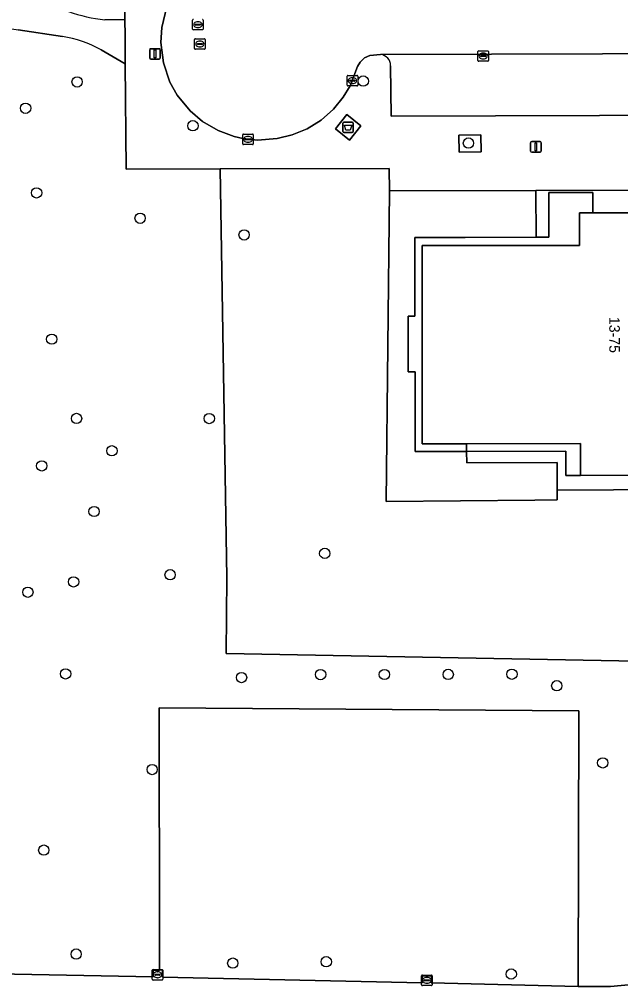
# Model space of a CAD drawing. Extents: x 160732 to 162107, y 387428 to 388479.
# Drawn here: x 161000.1 to 161057.1, y 387861 to 387952.9 of the extents above; entities that cross this region are included whole.
import ezdxf

# ---------------------------------------------------------------- set-up
doc = ezdxf.new("R2010")
doc.units = 0
for name, color, linetype in [('IMGEO_Afval_apart_plaats', 7, 'Continuous'), ('IMGEO_Boom', 7, 'Continuous'), ('IMGEO_Groenvoorziening', 7, 'Continuous'), ('IMGEO_Kolk', 7, 'Continuous'), ('IMGEO_Lichtmast', 7, 'Continuous'), ('IMGEO_Loofbos', 7, 'Continuous'), ('IMGEO_Pand', 7, 'Continuous'), ('IMGEO_Pand_nummerreeks', 7, 'Continuous'), ('IMGEO_Parkeervlak_open', 7, 'Continuous'), ('IMGEO_Rijbaan_lokaal_open', 7, 'Continuous'), ('IMGEO_Rioolput', 7, 'Continuous'), ('IMGEO_Voetpad_gesloten', 7, 'Continuous'), ('IMGEO_Voetpad_open', 7, 'Continuous')]:
    doc.layers.add(name, color=color, linetype=linetype)

msp = doc.modelspace()

# ---------------------------------------------------------------- linework, layer by layer
at = {"layer": 'IMGEO_Afval_apart_plaats'}
for p, q in [((161030.781, 387942.211), (161030.781, 387943.011)), ((161030.781, 387943.011), (161030.781, 387942.211)), ((161030.881, 387943.111), (161031.671, 387943.111)), ((161031.671, 387943.111), (161030.881, 387943.111)), ((161031.771, 387943.011), (161031.771, 387942.211)), ((161031.771, 387942.211), (161031.771, 387943.011)), ((161031.671, 387942.111), (161030.881, 387942.111)), ((161030.881, 387942.111), (161031.671, 387942.111))]:
    msp.add_line(p, q, dxfattribs=at)
msp.add_lwpolyline([(161030.924, 387942.825), (161031.628, 387942.825), (161031.479, 387942.355), (161031.073, 387942.355), (161030.924, 387942.825)], dxfattribs=at)
for centre, start, end in [((161030.881, 387943.011), 90, 180), ((161030.881, 387943.011), 90, 180), ((161031.671, 387943.011), 0, 90), ((161031.671, 387943.011), 360, 90), ((161030.881, 387942.211), 180, 270), ((161030.881, 387942.211), 180, 270), ((161031.671, 387942.211), 270, 0), ((161031.671, 387942.211), 270, 0)]:
    msp.add_arc(centre, 0.1, start, end, dxfattribs=at)
at = {"layer": 'IMGEO_Boom'}
for centre in [(161032.714, 387947.006), (161005.582, 387946.92), (161000.695, 387944.421), (161016.561, 387942.768), (161042.685, 387941.125), (161001.738, 387936.392), (161011.551, 387933.984), (161021.414, 387932.401), (161003.17, 387922.507), (161005.523, 387914.982), (161018.109, 387914.972), (161008.879, 387911.912), (161002.22, 387910.483), (161007.185, 387906.151), (161029.057, 387902.178), (161014.395, 387900.148), (161005.248, 387899.47), (161000.913, 387898.489), (161004.49, 387890.738), (161021.174, 387890.388), (161028.668, 387890.668), (161034.717, 387890.68), (161040.766, 387890.692), (161046.815, 387890.704), (161051.063, 387889.616), (161055.418, 387882.293), (161012.695, 387881.656), (161002.419, 387874.013), (161005.49, 387864.145), (161029.207, 387863.417), (161020.343, 387863.283), (161046.751, 387862.249)]:
    msp.add_circle(centre, 0.489, dxfattribs=at)
at = {"layer": 'IMGEO_Groenvoorziening'}
for points in [[(161041.793, 387940.257), (161043.884, 387940.277), (161043.857, 387941.887), (161041.769, 387941.864)], [(161035.195, 387936.589), (161035.174, 387938.711), (161019.138, 387938.676), (161019.763, 387899.892), (161019.712, 387892.681), (161062.045, 387891.872), (161062.994, 387891.644), (161063.827, 387891.134), (161064.461, 387890.392), (161064.851, 387889.42), (161067.757, 387861.58), (161085.132, 387861.629), (161072.472, 387908.32), (161065.212, 387908.27), (161061.797, 387908.247), (161051.091, 387908.162), (161051.106, 387907.259), (161048.994, 387907.24), (161034.899, 387907.114)], [(161049.092, 387936.626), (161035.195, 387936.589), (161034.899, 387907.114), (161048.994, 387907.24), (161051.106, 387907.259), (161051.091, 387908.162), (161051.089, 387910.801), (161042.534, 387910.767), (161042.517, 387911.855), (161037.627, 387911.851), (161037.62, 387919.417), (161036.98, 387919.417), (161036.976, 387924.69), (161037.606, 387924.691), (161037.599, 387932.168), (161042.377, 387932.172), (161049.095, 387932.178)], [(161053.092, 387861.075), (161053.156, 387887.218), (161013.373, 387887.506), (161013.39, 387864.778), (161013.391, 387862.63), (161013.69, 387862.632), (161013.671, 387861.945), (161038.295, 387861.401), (161038.304, 387862.062), (161039.199, 387862.078), (161039.166, 387861.402)]]:
    msp.add_lwpolyline(points, close=True, dxfattribs=at)
at = {"layer": 'IMGEO_Kolk'}
for p, q in [((161043.583, 387948.955), (161043.583, 387949.807)), ((161043.658, 387949.881), (161044.51, 387949.881)), ((161043.842, 387949.375), (161043.842, 387949.387)), ((161044.28, 387949.338), (161043.882, 387949.338)), ((161043.885, 387949.424), (161044.283, 387949.424)), ((161044.071, 387949.661), (161044.096, 387949.661)), ((161044.326, 387949.387), (161044.326, 387949.375)), ((161044.584, 387949.807), (161044.584, 387948.955)), ((161044.51, 387948.881), (161043.658, 387948.881)), ((161044.094, 387949.101), (161044.069, 387949.101)), ((161031.182, 387946.617), (161031.182, 387947.469)), ((161031.257, 387947.543), (161032.109, 387947.543)), ((161032.183, 387947.469), (161032.183, 387946.617)), ((161032.109, 387946.543), (161031.257, 387946.543)), ((161031.441, 387947.037), (161031.441, 387947.049)), ((161031.879, 387947), (161031.481, 387947)), ((161031.484, 387947.086), (161031.882, 387947.086)), ((161031.693, 387946.763), (161031.668, 387946.763)), ((161031.67, 387947.323), (161031.695, 387947.323)), ((161031.925, 387947.049), (161031.925, 387947.037)), ((161021.357, 387941.975), (161022.209, 387941.975)), ((161021.282, 387941.049), (161021.282, 387941.901)), ((161021.541, 387941.469), (161021.541, 387941.481)), ((161021.979, 387941.432), (161021.581, 387941.432)), ((161021.584, 387941.518), (161021.982, 387941.518)), ((161021.793, 387941.195), (161021.768, 387941.195)), ((161021.77, 387941.755), (161021.795, 387941.755)), ((161022.025, 387941.481), (161022.025, 387941.469)), ((161022.283, 387941.901), (161022.283, 387941.049)), ((161022.209, 387940.975), (161021.357, 387940.975)), ((161012.709, 387861.752), (161012.709, 387862.604)), ((161012.784, 387862.678), (161013.636, 387862.678)), ((161012.968, 387862.172), (161012.968, 387862.184)), ((161013.406, 387862.135), (161013.008, 387862.135)), ((161013.011, 387862.221), (161013.409, 387862.221)), ((161013.197, 387862.458), (161013.222, 387862.458)), ((161013.452, 387862.184), (161013.452, 387862.172)), ((161013.71, 387862.604), (161013.71, 387861.752)), ((161038.248, 387861.226), (161038.248, 387862.078)), ((161038.323, 387862.152), (161039.175, 387862.152)), ((161039.249, 387862.078), (161039.249, 387861.226)), ((161013.636, 387861.678), (161012.784, 387861.678)), ((161013.22, 387861.898), (161013.195, 387861.898)), ((161039.175, 387861.152), (161038.323, 387861.152)), ((161038.507, 387861.646), (161038.507, 387861.658)), ((161038.945, 387861.609), (161038.547, 387861.609)), ((161038.55, 387861.695), (161038.948, 387861.695)), ((161038.759, 387861.372), (161038.734, 387861.372)), ((161038.736, 387861.932), (161038.761, 387861.932)), ((161038.991, 387861.658), (161038.991, 387861.646))]:
    msp.add_line(p, q, dxfattribs=at)
for points in [[(161043.583, 387948.955), (161043.583, 387949.807)], [(161043.658, 387949.881), (161044.51, 387949.881)], [(161044.584, 387949.807), (161044.584, 387948.955)], [(161044.51, 387948.881), (161043.658, 387948.881)], [(161031.182, 387946.617), (161031.182, 387947.469)], [(161031.257, 387947.543), (161032.109, 387947.543)], [(161032.183, 387947.469), (161032.183, 387946.617)], [(161032.109, 387946.543), (161031.257, 387946.543)], [(161021.357, 387941.975), (161022.209, 387941.975)], [(161021.282, 387941.049), (161021.282, 387941.901)], [(161022.283, 387941.901), (161022.283, 387941.049)], [(161022.209, 387940.975), (161021.357, 387940.975)], [(161012.709, 387861.752), (161012.709, 387862.604)], [(161012.784, 387862.678), (161013.636, 387862.678)], [(161013.71, 387862.604), (161013.71, 387861.752)], [(161038.248, 387861.226), (161038.248, 387862.078)], [(161038.323, 387862.152), (161039.175, 387862.152)], [(161039.249, 387862.078), (161039.249, 387861.226)], [(161013.636, 387861.678), (161012.784, 387861.678)], [(161039.175, 387861.152), (161038.323, 387861.152)]]:
    msp.add_lwpolyline(points, dxfattribs=at)
for centre, radius, start, end in [((161043.66, 387949.805), 0.0765, 91.55205, 178.44795), ((161043.66, 387949.805), 0.0765, 91.55205, 178.44795), ((161043.882, 387949.384), 0.0403, 85.87752, 175.75265), ((161043.879, 387949.374), 0.0366, 178.93798, 274.71019), ((161044.283, 387949.381), 0.043, 264.86636, 352.45326), ((161044.287, 387949.386), 0.0386, 1.73085, 96.63898), ((161044.508, 387949.805), 0.0765, 1.55205, 88.44795), ((161044.508, 387949.805), 0.0765, 1.55205, 88.44795), ((161043.66, 387948.957), 0.0765, 181.55205, 268.44795), ((161043.66, 387948.957), 0.0765, 181.55205, 268.44795), ((161044.508, 387948.957), 0.0765, 271.55205, 358.44795), ((161044.508, 387948.957), 0.0765, 271.55205, 358.44795), ((161031.259, 387947.467), 0.0765, 91.55205, 178.44795), ((161031.259, 387947.467), 0.0765, 91.55205, 178.44795), ((161032.107, 387947.467), 0.0765, 1.55205, 88.44795), ((161032.107, 387947.467), 0.0765, 1.55205, 88.44795), ((161031.259, 387946.619), 0.0765, 181.55205, 268.44795), ((161031.259, 387946.619), 0.0765, 181.55205, 268.44795), ((161031.481, 387947.046), 0.0403, 85.87752, 175.75265), ((161031.478, 387947.036), 0.0366, 178.93798, 274.71019), ((161031.882, 387947.043), 0.043, 264.86636, 352.45326), ((161031.886, 387947.048), 0.0386, 1.73085, 96.63898), ((161032.107, 387946.619), 0.0765, 271.55205, 358.44795), ((161032.107, 387946.619), 0.0765, 271.55205, 358.44795), ((161021.359, 387941.899), 0.0765, 91.55205, 178.44795), ((161021.359, 387941.899), 0.0765, 91.55205, 178.44795), ((161022.207, 387941.899), 0.0765, 1.55205, 88.44795), ((161022.207, 387941.899), 0.0765, 1.55205, 88.44795), ((161021.359, 387941.051), 0.0765, 181.55205, 268.44795), ((161021.359, 387941.051), 0.0765, 181.55205, 268.44795), ((161021.581, 387941.478), 0.0403, 85.87752, 175.75265), ((161021.578, 387941.468), 0.0366, 178.93798, 274.71019), ((161021.982, 387941.475), 0.043, 264.86636, 352.45326), ((161021.986, 387941.48), 0.0386, 1.73085, 96.63898), ((161022.207, 387941.051), 0.0765, 271.55205, 358.44795), ((161022.207, 387941.051), 0.0765, 271.55205, 358.44795), ((161012.786, 387862.602), 0.0765, 91.55205, 178.44795), ((161012.786, 387862.602), 0.0765, 91.55205, 178.44795), ((161013.008, 387862.181), 0.0403, 85.87752, 175.75265), ((161013.005, 387862.171), 0.0366, 178.93798, 274.71019), ((161013.409, 387862.178), 0.043, 264.86636, 352.45326), ((161013.413, 387862.183), 0.0386, 1.73085, 96.63898), ((161013.634, 387862.602), 0.0765, 1.55205, 88.44795), ((161013.634, 387862.602), 0.0765, 1.55205, 88.44795), ((161038.325, 387862.076), 0.0765, 91.55205, 178.44795), ((161038.325, 387862.076), 0.0765, 91.55205, 178.44795), ((161039.173, 387862.076), 0.0765, 1.55205, 88.44795), ((161039.173, 387862.076), 0.0765, 1.55205, 88.44795), ((161012.786, 387861.754), 0.0765, 181.55205, 268.44795), ((161012.786, 387861.754), 0.0765, 181.55205, 268.44795), ((161013.634, 387861.754), 0.0765, 271.55205, 358.44795), ((161013.634, 387861.754), 0.0765, 271.55205, 358.44795), ((161038.325, 387861.228), 0.0765, 181.55205, 268.44795), ((161038.325, 387861.228), 0.0765, 181.55205, 268.44795), ((161038.547, 387861.655), 0.0403, 85.87752, 175.75265), ((161038.544, 387861.645), 0.0366, 178.93798, 274.71019), ((161038.948, 387861.652), 0.043, 264.86636, 352.45326), ((161038.952, 387861.657), 0.0386, 1.73085, 96.63898), ((161039.173, 387861.228), 0.0765, 271.55205, 358.44795), ((161039.173, 387861.228), 0.0765, 271.55205, 358.44795)]:
    msp.add_arc(centre, radius, start, end, dxfattribs=at)
for centre, major_axis, ratio, start_param, end_param in [((161044.07, 387949.381), (-0.387, 0.002), 0.722429, 4.712389, 7.853982), ((161044.095, 387949.381), (-0.39, 0.002), 0.717154, 1.570796, 4.712389), ((161031.669, 387947.043), (-0.387, 0.002), 0.722429, 4.712389, 7.853982), ((161031.694, 387947.043), (-0.39, 0.002), 0.717154, 1.570796, 4.712389), ((161021.769, 387941.475), (-0.387, 0.002), 0.722429, 4.712389, 7.853982), ((161021.794, 387941.475), (-0.39, 0.002), 0.717154, 1.570796, 4.712389), ((161013.196, 387862.178), (-0.387, 0.002), 0.722429, 4.712389, 7.853982), ((161013.221, 387862.178), (-0.39, 0.002), 0.717154, 1.570796, 4.712389), ((161038.735, 387861.652), (-0.387, 0.002), 0.722429, 4.712389, 7.853982), ((161038.76, 387861.652), (-0.39, 0.002), 0.717154, 1.570796, 4.712389)]:
    msp.add_ellipse(centre, major_axis=major_axis, ratio=ratio, start_param=start_param, end_param=end_param, dxfattribs=at)
at = {"layer": 'IMGEO_Lichtmast'}
for p, q in [((161012.459, 387949.18), (161012.459, 387949.98)), ((161012.459, 387949.98), (161012.459, 387949.18)), ((161012.559, 387950.08), (161013.349, 387950.08)), ((161013.349, 387950.08), (161012.559, 387950.08)), ((161013.449, 387949.98), (161013.449, 387949.18)), ((161013.449, 387949.18), (161013.449, 387949.98)), ((161013.349, 387949.08), (161012.559, 387949.08)), ((161012.559, 387949.08), (161013.349, 387949.08)), ((161048.585, 387940.356), (161048.585, 387941.156)), ((161048.585, 387941.156), (161048.585, 387940.356)), ((161048.685, 387941.256), (161049.475, 387941.256)), ((161049.475, 387941.256), (161048.685, 387941.256)), ((161049.575, 387941.156), (161049.575, 387940.356)), ((161049.575, 387940.356), (161049.575, 387941.156)), ((161049.475, 387940.256), (161048.685, 387940.256)), ((161048.685, 387940.256), (161049.475, 387940.256))]:
    msp.add_line(p, q, dxfattribs=at)
for points in [[(161012.879, 387949.955), (161013.029, 387949.955), (161013.029, 387949.205), (161012.879, 387949.205), (161012.879, 387949.955)], [(161049.005, 387941.131), (161049.155, 387941.131), (161049.155, 387940.381), (161049.005, 387940.381), (161049.005, 387941.131)]]:
    msp.add_lwpolyline(points, dxfattribs=at)
for centre, start, end in [((161012.559, 387949.98), 90, 180), ((161012.559, 387949.98), 90, 180), ((161013.349, 387949.98), 0, 90), ((161013.349, 387949.98), 360, 90), ((161012.559, 387949.18), 180, 270), ((161012.559, 387949.18), 180, 270), ((161013.349, 387949.18), 270, 0), ((161013.349, 387949.18), 270, 0), ((161048.685, 387941.156), 90, 180), ((161048.685, 387941.156), 90, 180), ((161049.475, 387941.156), 0, 90), ((161049.475, 387941.156), 360, 90), ((161048.685, 387940.356), 180, 270), ((161048.685, 387940.356), 180, 270), ((161049.475, 387940.356), 270, 0), ((161049.475, 387940.356), 270, 0)]:
    msp.add_arc(centre, 0.1, start, end, dxfattribs=at)
at = {"layer": 'IMGEO_Loofbos'}
for points in [[(161008.206, 387952.81), (161010.109, 387952.836), (161009.997, 387963.415)], [(161004.178, 387951.225), (161000, 387951.868)], [(160991.399, 387862.403), (161012.783, 387861.967), (161012.792, 387862.627), (161013.391, 387862.63), (161013.39, 387864.778), (161013.373, 387887.506), (161053.156, 387887.218), (161053.092, 387861.075), (161054.144, 387861.05), (161056.151, 387861.064), (161061.226, 387861.549), (161067.757, 387861.58), (161064.851, 387889.42), (161064.461, 387890.392), (161063.827, 387891.134), (161062.994, 387891.644), (161062.045, 387891.872), (161019.712, 387892.681), (161019.763, 387899.892), (161019.138, 387938.676), (161010.243, 387938.657), (161010.145, 387948.657), (161007.86, 387949.963)]]:
    msp.add_lwpolyline(points, dxfattribs=at)
for centre, radius, start, end in [((161010.232, 387969.434), 16.747, 250.98329, 263.05187), ((161002.73, 387940.998), 10.329, 60.22046, 81.94139)]:
    msp.add_arc(centre, radius, start, end, dxfattribs=at)
at = {"layer": 'IMGEO_Pand'}
msp.add_lwpolyline([(161059.323, 387923.734), (161059.315, 387932.154), (161059.313, 387934.489), (161058.548, 387934.488), (161054.475, 387934.485), (161053.227, 387934.484), (161053.23, 387931.409), (161042.372, 387931.399), (161038.295, 387931.395), (161038.312, 387912.581), (161042.505, 387912.585), (161053.302, 387912.594), (161053.304, 387909.581), (161059.335, 387909.587), (161059.333, 387911.822), (161059.326, 387920.125)], close=True, dxfattribs=at)
at = {"layer": 'IMGEO_Parkeervlak_open'}
for points in [[(161065.931, 387949.61), (161034.358, 387949.531)], [(161035.309, 387948.462), (161035.35, 387943.68), (161065.007, 387943.759), (161065.007, 387948.502)]]:
    msp.add_lwpolyline(points, dxfattribs=at)
msp.add_arc((161034.249, 387948.476), 1.06, 359.2319, 84.08174, dxfattribs=at)
at = {"layer": 'IMGEO_Rijbaan_lokaal_open'}
msp.add_lwpolyline([(161014.096, 387954.087), (161013.606, 387952.101), (161013.522, 387950.662), (161013.759, 387948.741), (161014.384, 387946.91), (161015.082, 387945.655), (161016.298, 387944.168), (161017.471, 387943.176), (161018.959, 387942.301), (161020.463, 387941.741), (161021.279, 387941.555), (161022.683, 387941.411), (161024.558, 387941.552), (161025.976, 387941.9), (161027.381, 387942.479), (161028.711, 387943.306), (161029.881, 387944.341), (161030.817, 387945.49), (161031.458, 387946.567), (161032.166, 387948.393), (161032.405, 387948.811), (161032.832, 387949.214), (161033.326, 387949.448), (161034.358, 387949.531), (161065.931, 387949.61)], dxfattribs=at)
at = {"layer": 'IMGEO_Rioolput'}
for p, q in [((161016.535, 387951.938), (161016.535, 387952.79)), ((161016.794, 387952.358), (161016.794, 387952.37)), ((161017.232, 387952.321), (161016.834, 387952.321)), ((161016.837, 387952.407), (161017.235, 387952.407)), ((161017.046, 387952.084), (161017.021, 387952.084)), ((161017.023, 387952.644), (161017.048, 387952.644)), ((161017.278, 387952.37), (161017.278, 387952.358)), ((161017.536, 387952.79), (161017.536, 387951.938)), ((161017.462, 387951.864), (161016.61, 387951.864)), ((161016.721, 387950.095), (161016.721, 387950.947)), ((161016.796, 387951.021), (161017.648, 387951.021)), ((161016.98, 387950.515), (161016.98, 387950.527)), ((161017.418, 387950.478), (161017.02, 387950.478)), ((161017.023, 387950.564), (161017.421, 387950.564)), ((161017.232, 387950.241), (161017.207, 387950.241)), ((161017.209, 387950.801), (161017.234, 387950.801)), ((161017.464, 387950.527), (161017.464, 387950.515)), ((161017.722, 387950.947), (161017.722, 387950.095)), ((161017.648, 387950.021), (161016.796, 387950.021))]:
    msp.add_line(p, q, dxfattribs=at)
for points in [[(161016.535, 387951.938), (161016.535, 387952.79)], [(161017.536, 387952.79), (161017.536, 387951.938)], [(161017.462, 387951.864), (161016.61, 387951.864)], [(161016.721, 387950.095), (161016.721, 387950.947)], [(161016.796, 387951.021), (161017.648, 387951.021)], [(161017.722, 387950.947), (161017.722, 387950.095)], [(161017.648, 387950.021), (161016.796, 387950.021)]]:
    msp.add_lwpolyline(points, dxfattribs=at)
for centre, radius, start, end in [((161016.612, 387952.788), 0.0765, 91.55205, 178.44795), ((161016.612, 387952.788), 0.0765, 91.55205, 178.44795), ((161016.834, 387952.367), 0.0403, 85.87752, 175.75265), ((161016.831, 387952.357), 0.0366, 178.93798, 274.71019), ((161017.235, 387952.364), 0.043, 264.86636, 352.45326), ((161017.239, 387952.369), 0.0386, 1.73085, 96.63898), ((161017.46, 387952.788), 0.0765, 1.55205, 88.44795), ((161017.46, 387952.788), 0.0765, 1.55205, 88.44795), ((161016.612, 387951.94), 0.0765, 181.55205, 268.44795), ((161016.612, 387951.94), 0.0765, 181.55205, 268.44795), ((161017.46, 387951.94), 0.0765, 271.55205, 358.44795), ((161017.46, 387951.94), 0.0765, 271.55205, 358.44795), ((161016.798, 387950.945), 0.0765, 91.55205, 178.44795), ((161016.798, 387950.945), 0.0765, 91.55205, 178.44795), ((161017.02, 387950.524), 0.0403, 85.87752, 175.75265), ((161017.017, 387950.514), 0.0366, 178.93798, 274.71019), ((161017.421, 387950.521), 0.043, 264.86636, 352.45326), ((161017.425, 387950.526), 0.0386, 1.73085, 96.63898), ((161017.646, 387950.945), 0.0765, 1.55205, 88.44795), ((161017.646, 387950.945), 0.0765, 1.55205, 88.44795), ((161016.798, 387950.097), 0.0765, 181.55205, 268.44795), ((161016.798, 387950.097), 0.0765, 181.55205, 268.44795), ((161017.646, 387950.097), 0.0765, 271.55205, 358.44795), ((161017.646, 387950.097), 0.0765, 271.55205, 358.44795)]:
    msp.add_arc(centre, radius, start, end, dxfattribs=at)
for centre, major_axis, ratio, start_param, end_param in [((161017.022, 387952.364), (-0.387, 0.002), 0.722429, 4.712389, 7.853982), ((161017.047, 387952.364), (-0.39, 0.002), 0.717154, 1.570796, 4.712389), ((161017.208, 387950.521), (-0.387, 0.002), 0.722429, 4.712389, 7.853982), ((161017.233, 387950.521), (-0.39, 0.002), 0.717154, 1.570796, 4.712389)]:
    msp.add_ellipse(centre, major_axis=major_axis, ratio=ratio, start_param=start_param, end_param=end_param, dxfattribs=at)
at = {"layer": 'IMGEO_Voetpad_gesloten'}
for points in [[(160951.106, 387964.187), (160958.852, 387961.971), (160974.647, 387957.454), (160980.877, 387955.751), (160980.84, 387955.569), (160981.782, 387955.294), (160983.661, 387954.594), (160989.581, 387953.371), (160990.719, 387953.297), (160992.068, 387953.089), (161000, 387951.868), (161004.178, 387951.225)], [(161007.86, 387949.963), (161010.145, 387948.657), (161010.122, 387951.306), (161010.109, 387952.836), (161008.206, 387952.81)], [(161061.226, 387861.549), (161056.151, 387861.064), (161054.144, 387861.05), (161053.092, 387861.075), (161039.166, 387861.402), (161039.199, 387862.078), (161038.304, 387862.062), (161038.295, 387861.401), (161013.671, 387861.945), (161013.69, 387862.632), (161013.391, 387862.63), (161012.792, 387862.627), (161012.783, 387861.967), (160991.399, 387862.403)]]:
    msp.add_lwpolyline(points, dxfattribs=at)
msp.add_lwpolyline([(161032.479, 387942.744), (161031.15, 387943.825), (161030.071, 387942.481), (161031.405, 387941.396)], close=True, dxfattribs=at)
for centre, radius, start, end in [((161010.232, 387969.434), 16.747, 250.98329, 263.05187), ((161002.73, 387940.998), 10.329, 60.22046, 81.94139)]:
    msp.add_arc(centre, radius, start, end, dxfattribs=at)
at = {"layer": 'IMGEO_Voetpad_open'}
for points in [[(161009.997, 387963.415), (161010.109, 387952.836), (161010.122, 387951.306), (161010.145, 387948.657), (161010.243, 387938.657), (161019.138, 387938.676), (161035.174, 387938.711), (161035.195, 387936.589), (161049.092, 387936.626), (161058.542, 387936.652), (161063.494, 387936.665), (161066.583, 387942.206)], [(161013.606, 387952.101), (161014.096, 387954.087), (161014.783, 387955.563), (161015.918, 387957.14), (161016.999, 387958.178), (161018.512, 387959.192), (161019.698, 387959.723), (161021.149, 387960.119), (161022.76, 387960.298), (161023.867, 387960.271), (161024.823, 387960.148), (161025.999, 387959.845), (161026.948, 387959.46), (161028.282, 387958.707), (161029.597, 387957.629), (161030.644, 387956.404), (161031.532, 387955.061), (161031.857, 387954.787), (161032.594, 387954.537), (161034.34, 387954.542)], [(161034.358, 387949.531), (161033.326, 387949.448), (161032.832, 387949.214), (161032.405, 387948.811), (161032.166, 387948.393), (161031.458, 387946.567), (161030.817, 387945.49), (161029.881, 387944.341), (161028.711, 387943.306), (161027.381, 387942.479), (161025.976, 387941.9), (161024.558, 387941.552), (161022.683, 387941.411), (161021.279, 387941.555), (161020.463, 387941.741), (161018.959, 387942.301), (161017.471, 387943.176), (161016.298, 387944.168), (161015.082, 387945.655), (161014.384, 387946.91), (161013.759, 387948.741), (161013.522, 387950.662), (161013.606, 387952.101)], [(161066.886, 387942.903), (161068.051, 387944.087), (161068.564, 387944.888), (161068.555, 387945.268), (161068.549, 387945.535), (161067.879, 387946.171), (161065.007, 387943.759), (161035.35, 387943.68), (161035.309, 387948.462)]]:
    msp.add_lwpolyline(points, dxfattribs=at)
for points in [[(161031.15, 387943.825), (161032.479, 387942.744), (161031.405, 387941.396), (161030.071, 387942.481)], [(161041.769, 387941.864), (161043.857, 387941.887), (161043.884, 387940.277), (161041.793, 387940.257)], [(161053.227, 387934.484), (161054.475, 387934.485), (161054.473, 387936.441), (161050.312, 387936.438), (161050.315, 387932.179), (161049.095, 387932.178), (161042.377, 387932.172), (161037.599, 387932.168), (161037.606, 387924.691), (161036.976, 387924.69), (161036.98, 387919.417), (161037.62, 387919.417), (161037.627, 387911.851), (161042.517, 387911.855), (161042.505, 387912.585), (161038.312, 387912.581), (161038.295, 387931.395), (161042.372, 387931.399), (161053.23, 387931.409)], [(161058.542, 387936.652), (161049.092, 387936.626), (161049.095, 387932.178), (161050.315, 387932.179), (161050.312, 387936.438), (161054.473, 387936.441), (161054.475, 387934.485), (161058.548, 387934.488)], [(161042.505, 387912.585), (161042.517, 387911.855), (161051.934, 387911.863), (161051.936, 387909.56), (161053.304, 387909.581), (161053.302, 387912.594)], [(161065.436, 387909.613), (161061.857, 387909.604), (161059.335, 387909.587), (161053.304, 387909.581), (161051.936, 387909.56), (161051.934, 387911.863), (161042.517, 387911.855), (161042.534, 387910.767), (161051.089, 387910.801), (161051.091, 387908.162), (161061.797, 387908.247), (161065.212, 387908.27)]]:
    msp.add_lwpolyline(points, close=True, dxfattribs=at)
msp.add_arc((161034.249, 387948.476), 1.06, 359.2319, 84.08174, dxfattribs=at)

# ---------------------------------------------------------------- texts
at = {"layer": 'IMGEO_Pand_nummerreeks'}
msp.add_text('13-75', height=1, rotation=270.05136, dxfattribs=at).set_placement((161056.042, 387924.62))

doc.saveas('drawing.dxf')
